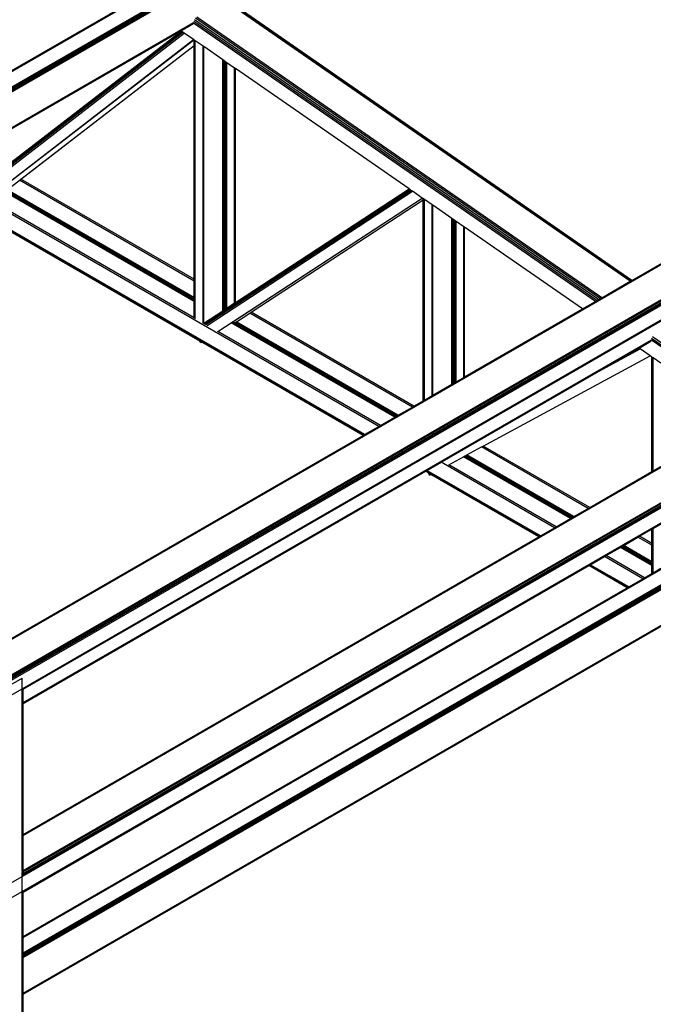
# Model space of a CAD drawing. Header units: millimetres. Extents: x 10 to 1250, y -62 to 528.
# Tile 666 of 909: x 608.25 to 609.78, y 509.6 to 511.98. Entities that reach past the tile are written whole.
import ezdxf

# ---------------------------------------------------------------- set-up
doc = ezdxf.new("R2010")
doc.units = ezdxf.units.MM
doc.header["$LTSCALE"] = 0.05

msp = doc.modelspace()

# ---------------------------------------------------------------- linework, layer by layer
at = {"color": 8}
for p, q in [((605.9722, 510.5506), (608.6768, 512.1121)), ((605.9742, 510.5499), (608.6788, 512.1114)), ((606.0063, 510.5314), (608.7109, 512.0928)), ((606.0083, 510.5298), (608.7129, 512.0912)), ((606.01, 510.5275), (608.7145, 512.089)), ((606.0111, 510.5249), (608.7157, 512.0864)), ((606.0115, 510.5224), (608.716, 512.0839)), ((608.2222, 511.8502), (608.533, 512.0297)), ((609.7282, 511.3484), (608.7504, 512.0258)), ((609.7307, 511.3498), (608.7535, 512.0269)), ((609.7318, 511.3504), (608.7921, 512.0014)), ((608.1414, 510.4315), (610.846, 511.993)), ((608.1436, 510.4308), (610.8481, 511.9922)), ((609.6516, 511.3042), (608.676, 511.9801)), ((609.6558, 511.3066), (608.6786, 511.9837)), ((609.6595, 511.3087), (608.6817, 511.9862)), ((606.0558, 510.4619), (608.6738, 511.9735)), ((606.0572, 510.4609), (608.6732, 511.9713)), ((608.2222, 511.7103), (608.6432, 511.9533)), ((608.6432, 511.9533), (608.6721, 511.97)), ((608.6438, 511.9529), (608.6432, 511.9533)), ((609.6441, 511.2998), (608.6734, 511.9723)), ((609.6475, 511.3018), (608.6742, 511.9761)), ((608.1459, 511.5678), (608.6441, 511.9527)), ((608.1459, 511.5657), (608.6456, 511.9517)), ((608.1485, 511.564), (608.6481, 511.95)), ((608.1514, 511.5618), (608.6511, 511.9478)), ((608.1759, 511.5476), (608.6738, 511.9321)), ((608.2171, 510.3883), (610.9216, 511.9498)), ((608.2192, 510.3866), (610.9238, 511.9481)), ((608.2205, 511.5817), (608.674, 511.932)), ((608.2211, 510.3841), (610.9256, 511.9456)), ((608.2222, 511.6272), (608.6438, 511.9529)), ((608.2223, 510.3813), (610.9269, 511.9427)), ((608.2227, 510.3785), (610.9273, 511.94)), ((608.6441, 511.9527), (608.6438, 511.9529)), ((608.6456, 511.9517), (608.6441, 511.9527)), ((608.6481, 511.95), (608.6456, 511.9517)), ((608.6511, 511.9478), (608.6481, 511.95)), ((608.6738, 511.9321), (608.6511, 511.9478)), ((608.674, 511.932), (608.6738, 511.9321)), ((608.6751, 511.9313), (608.674, 511.932)), ((608.6751, 511.9182), (608.6751, 511.9313)), ((608.6758, 511.9308), (608.6751, 511.9313)), ((608.6758, 511.9188), (608.6758, 511.9308)), ((608.6775, 511.9296), (608.6758, 511.9308)), ((608.6775, 511.9201), (608.6775, 511.9296)), ((608.6779, 511.9293), (608.6775, 511.9296)), ((608.2206, 511.5672), (608.6751, 511.9182)), ((608.2569, 511.5949), (608.6751, 511.9179)), ((608.6751, 511.9179), (608.6751, 511.9182)), ((608.6751, 511.3535), (608.6751, 511.9179)), ((608.6758, 511.9188), (608.6775, 511.9201)), ((608.6758, 511.9185), (608.6775, 511.9198)), ((608.6758, 511.9185), (608.6758, 511.9188)), ((608.6758, 511.353), (608.6758, 511.9185)), ((608.6775, 511.9201), (608.6779, 511.9204)), ((608.6775, 511.9198), (608.6779, 511.9201)), ((608.6775, 511.9198), (608.6775, 511.9201)), ((608.6775, 511.3521), (608.6775, 511.9198)), ((608.6779, 511.9204), (608.6779, 511.9293)), ((608.6965, 511.9164), (608.6779, 511.9293)), ((608.6779, 511.9201), (608.6779, 511.9204)), ((608.6779, 511.3518), (608.6779, 511.9201)), ((608.6965, 511.2477), (608.6965, 511.9164)), ((608.6982, 511.9152), (608.6965, 511.9164)), ((608.6982, 511.2471), (608.6982, 511.9152)), ((608.7441, 511.8835), (608.6982, 511.9152)), ((608.26, 510.3641), (610.89, 511.8826)), ((608.7441, 511.277), (608.7441, 511.8835)), ((608.7464, 511.8818), (608.7441, 511.8835)), ((608.2616, 510.3631), (610.8877, 511.8792)), ((608.7464, 511.3123), (608.7464, 511.8818)), ((608.7491, 511.8799), (608.7464, 511.8818)), ((608.7491, 511.3107), (608.7491, 511.8799)), ((608.7519, 511.878), (608.7491, 511.8799)), ((608.7519, 511.3091), (608.7519, 511.878)), ((608.7528, 511.8774), (608.7519, 511.878)), ((608.7528, 511.3086), (608.7528, 511.8774)), ((608.7542, 511.8764), (608.7528, 511.8774)), ((608.7542, 511.3077), (608.7542, 511.8764)), ((608.7729, 511.8635), (608.7542, 511.8764)), ((608.7729, 511.297), (608.7729, 511.8635)), ((608.7746, 511.8623), (608.7729, 511.8635)), ((608.7746, 511.297), (608.7746, 511.8623)), ((609.1945, 511.5714), (608.7746, 511.8623)), ((609.1212, 510.9979), (608.0548, 511.6136)), ((609.0843, 510.9766), (608.018, 511.5923)), ((609.0868, 510.9781), (608.0204, 511.5938)), ((608.6751, 511.3045), (608.2096, 511.5732)), ((608.6751, 511.3488), (608.2533, 511.5923)), ((608.254, 511.5926), (608.2569, 511.5949)), ((608.6751, 511.3535), (608.2569, 511.5949)), ((608.6751, 511.2998), (608.2061, 511.5706)), ((608.6751, 511.3019), (608.2077, 511.5718)), ((608.6751, 511.307), (608.2223, 511.5684)), ((608.6751, 511.3091), (608.224, 511.5696)), ((608.6985, 511.2466), (609.195, 511.571)), ((608.7004, 511.2455), (609.1967, 511.5698)), ((608.7032, 511.2437), (609.1994, 511.568)), ((608.7063, 511.2414), (609.2026, 511.5657)), ((608.7325, 511.227), (609.226, 511.5495)), ((608.7689, 511.2507), (609.2261, 511.5495)), ((608.7746, 511.297), (609.1945, 511.5714)), ((609.195, 511.571), (609.1945, 511.5714)), ((609.1967, 511.5698), (609.195, 511.571)), ((609.1994, 511.568), (609.1967, 511.5698)), ((609.2026, 511.5657), (609.1994, 511.568)), ((609.226, 511.5495), (609.2026, 511.5657)), ((609.2261, 511.5495), (609.226, 511.5495)), ((609.2283, 511.548), (609.2261, 511.5495)), ((608.6751, 511.2601), (608.1767, 511.5479)), ((608.8131, 511.2737), (609.2283, 511.5452)), ((608.8131, 511.2737), (609.2283, 511.5451)), ((609.2283, 511.5452), (609.2283, 511.548)), ((609.229, 511.5475), (609.2283, 511.548)), ((609.2283, 511.5452), (609.229, 511.5457)), ((609.2283, 511.5451), (609.229, 511.5455)), ((609.2283, 511.5451), (609.2283, 511.5452)), ((609.2283, 511.0598), (609.2283, 511.5451)), ((609.229, 511.5457), (609.229, 511.5475)), ((609.2311, 511.546), (609.229, 511.5475)), ((609.229, 511.5455), (609.229, 511.5457)), ((609.229, 511.0602), (609.229, 511.5455)), ((609.2311, 511.0614), (609.2311, 511.546)), ((609.2498, 511.5331), (609.2311, 511.546)), ((609.2498, 511.0722), (609.2498, 511.5331)), ((609.2515, 511.5319), (609.2498, 511.5331)), ((609.2515, 511.0731), (609.2515, 511.5319)), ((609.2973, 511.5002), (609.2515, 511.5319)), ((608.6889, 511.2039), (608.141, 511.5203)), ((609.7318, 511.3504), (610.0079, 511.5098)), ((608.2621, 510.0113), (610.8052, 511.4796)), ((608.2621, 510.0093), (610.8057, 511.4779)), ((609.2973, 511.0996), (609.2973, 511.5002)), ((609.2987, 511.4992), (609.2973, 511.5002)), ((609.2987, 511.1004), (609.2987, 511.4992)), ((609.2996, 511.4985), (609.2987, 511.4992)), ((609.2996, 511.1009), (609.2996, 511.4985)), ((609.3024, 511.4966), (609.2996, 511.4985)), ((609.3024, 511.1025), (609.3024, 511.4966)), ((609.3051, 511.4947), (609.3024, 511.4966)), ((609.3051, 511.1041), (609.3051, 511.4947)), ((609.3075, 511.4931), (609.3051, 511.4947)), ((609.3075, 511.1055), (609.3075, 511.4931)), ((609.3262, 511.4802), (609.3075, 511.4931)), ((609.3262, 511.1162), (609.3262, 511.4802)), ((609.3279, 511.479), (609.3262, 511.4802)), ((609.3279, 511.1172), (609.3279, 511.479)), ((609.6127, 511.2817), (609.3279, 511.479)), ((608.2616, 509.914), (610.8877, 511.4302)), ((608.2621, 509.9245), (610.8792, 511.4354)), ((608.2621, 509.9215), (610.8821, 511.4341)), ((608.2621, 509.9179), (610.8846, 511.432)), ((608.26, 509.9101), (610.89, 511.4286)), ((608.26, 509.8742), (610.89, 511.3927)), ((608.2616, 509.8732), (610.8877, 511.3893)), ((608.6751, 511.3488), (608.6751, 511.3535)), ((608.6751, 511.3091), (608.6751, 511.3488)), ((608.6775, 511.3521), (608.6758, 511.353)), ((608.6758, 511.3484), (608.6758, 511.353)), ((608.6775, 511.3474), (608.6758, 511.3484)), ((608.6758, 511.3087), (608.6758, 511.3484)), ((608.6779, 511.3518), (608.6775, 511.3521)), ((608.6775, 511.3474), (608.6775, 511.3521)), ((608.6779, 511.3472), (608.6775, 511.3474)), ((608.6775, 511.3078), (608.6775, 511.3474)), ((608.6779, 511.3472), (608.6779, 511.3518)), ((608.6779, 511.3075), (608.6779, 511.3472)), ((609.6595, 511.3087), (609.7282, 511.3484)), ((609.7282, 511.3484), (609.7307, 511.3498)), ((609.7307, 511.3498), (609.7318, 511.3504)), ((608.7491, 511.3107), (608.7464, 511.3123)), ((608.7464, 511.3076), (608.7464, 511.3123)), ((608.6751, 511.307), (608.6751, 511.3091)), ((608.6751, 511.3045), (608.6751, 511.307)), ((608.6751, 511.3019), (608.6751, 511.3045)), ((608.6751, 511.2998), (608.6751, 511.3019)), ((608.6751, 511.2601), (608.6751, 511.2998)), ((608.6775, 511.3078), (608.6758, 511.3087)), ((608.6758, 511.3066), (608.6758, 511.3087)), ((608.6775, 511.3056), (608.6758, 511.3066)), ((608.6758, 511.304), (608.6758, 511.3066)), ((608.6775, 511.3031), (608.6758, 511.304)), ((608.6758, 511.3015), (608.6758, 511.304)), ((608.6775, 511.3006), (608.6758, 511.3015)), ((608.6758, 511.2994), (608.6758, 511.3015)), ((608.6775, 511.2984), (608.6758, 511.2994)), ((608.6758, 511.2597), (608.6758, 511.2994)), ((608.6779, 511.3075), (608.6775, 511.3078)), ((608.6775, 511.3056), (608.6775, 511.3078)), ((608.6779, 511.3053), (608.6775, 511.3056)), ((608.6775, 511.3031), (608.6775, 511.3056)), ((608.6779, 511.3028), (608.6775, 511.3031)), ((608.6775, 511.3006), (608.6775, 511.3031)), ((608.6779, 511.3003), (608.6775, 511.3006)), ((608.6775, 511.2984), (608.6775, 511.3006)), ((608.6779, 511.2982), (608.6775, 511.2984)), ((608.6775, 511.2588), (608.6775, 511.2984)), ((608.6779, 511.3053), (608.6779, 511.3075)), ((608.6779, 511.3028), (608.6779, 511.3053)), ((608.6779, 511.3003), (608.6779, 511.3028)), ((608.6779, 511.2982), (608.6779, 511.3003)), ((608.6779, 511.2585), (608.6779, 511.2982)), ((608.7491, 511.306), (608.7464, 511.3076)), ((608.7464, 511.2785), (608.7464, 511.3076)), ((608.7491, 511.306), (608.7491, 511.3107)), ((608.7491, 511.2803), (608.7491, 511.306)), ((608.7528, 511.3086), (608.7519, 511.3091)), ((608.7519, 511.3044), (608.7519, 511.3091)), ((608.7542, 511.3031), (608.7519, 511.3044)), ((608.7519, 511.2821), (608.7519, 511.3044)), ((608.7542, 511.3077), (608.7528, 511.3086)), ((608.7528, 511.304), (608.7528, 511.3086)), ((608.7542, 511.3031), (608.7542, 511.3077)), ((608.7542, 511.2837), (608.7542, 511.3031)), ((608.7542, 511.2837), (608.7729, 511.2959)), ((608.7738, 511.2964), (608.7729, 511.297)), ((608.7729, 511.2959), (608.7729, 511.297)), ((608.7729, 511.2959), (608.7738, 511.2964)), ((608.7738, 511.2964), (608.7746, 511.297)), ((609.6127, 511.2817), (609.6441, 511.2998)), ((609.6441, 511.2998), (609.6475, 511.3018)), ((609.6475, 511.3018), (609.6516, 511.3042)), ((609.6516, 511.3042), (609.6558, 511.3066)), ((609.6558, 511.3066), (609.6595, 511.3087)), ((608.6982, 511.2471), (608.7441, 511.277)), ((608.7441, 511.277), (608.7464, 511.2785)), ((608.7464, 511.2785), (608.7491, 511.2803)), ((608.7491, 511.2803), (608.7519, 511.2821)), ((608.7519, 511.2821), (608.7542, 511.2837)), ((608.7771, 511.2502), (608.8093, 511.2713)), ((608.8093, 511.2713), (608.8099, 511.2717)), ((609.202, 511.0446), (608.8093, 511.2713)), ((608.8099, 511.2717), (608.8131, 511.2737)), ((609.206, 511.0469), (608.8131, 511.2737)), ((609.3279, 511.1172), (609.6127, 511.2817)), ((608.2621, 510.3627), (609.8217, 511.2631)), ((608.6757, 511.2598), (608.6751, 511.2601)), ((608.6758, 511.2596), (608.6758, 511.2597)), ((608.6775, 511.2588), (608.6758, 511.2597)), ((608.6779, 511.2585), (608.6775, 511.2588)), ((608.6779, 511.2578), (608.6779, 511.2585)), ((608.698, 511.2469), (608.6965, 511.2477)), ((608.6965, 511.247), (608.6965, 511.2477)), ((608.698, 511.2469), (608.6982, 511.2471)), ((608.6982, 511.2468), (608.698, 511.2469)), ((608.6982, 511.2468), (608.6982, 511.2471)), ((608.6985, 511.2466), (608.6982, 511.2468)), ((608.7004, 511.2455), (608.6985, 511.2466)), ((608.7031, 511.244), (608.7004, 511.2455)), ((608.7326, 511.2269), (608.7648, 511.248)), ((608.7648, 511.248), (608.7665, 511.2491)), ((609.1596, 511.0201), (608.7648, 511.248)), ((608.7665, 511.2491), (608.7686, 511.2505)), ((609.1614, 511.0211), (608.7665, 511.2491)), ((608.7686, 511.2505), (608.7689, 511.2507)), ((608.7732, 511.2478), (608.7686, 511.2505)), ((609.1636, 511.0224), (608.7732, 511.2478)), ((608.7735, 511.248), (608.7753, 511.2491)), ((608.7753, 511.2491), (608.7771, 511.2502)), ((609.1658, 511.0237), (608.7753, 511.2491)), ((609.1676, 511.0247), (608.7771, 511.2502)), ((608.7319, 511.2266), (608.7325, 511.227)), ((608.7326, 511.2269), (608.7325, 511.227)), ((609.1252, 511.0002), (608.7326, 511.2269)), ((608.2621, 510.3307), (609.7793, 511.2067)), ((608.2621, 510.3289), (609.7789, 511.2046)), ((608.6913, 511.2001), (608.6889, 511.2039)), ((608.6933, 511.2014), (608.6889, 511.2039)), ((608.6913, 511.2001), (608.6933, 511.2014)), ((608.693, 511.201), (608.6913, 511.2001)), ((608.693, 511.201), (608.6934, 511.2013)), ((608.6934, 511.2013), (608.6933, 511.2014)), ((609.0835, 510.9761), (608.6934, 511.2013)), ((609.7494, 511.1869), (609.7777, 511.2033)), ((610.0297, 511.0326), (609.7792, 511.2062)), ((610.0332, 511.0346), (609.7799, 511.2101)), ((610.0373, 511.037), (609.7816, 511.2141)), ((609.6517, 511.1305), (609.7494, 511.1869)), ((609.6517, 511.1305), (609.7523, 511.1849)), ((609.7523, 511.1849), (609.7494, 511.1869)), ((609.7767, 511.168), (609.7523, 511.1849)), ((609.3734, 510.9502), (609.7767, 511.168)), ((609.7807, 511.1653), (609.7767, 511.168)), ((609.7807, 510.8888), (609.7807, 511.1653)), ((609.7814, 511.1648), (609.7807, 511.1653)), ((609.7814, 510.8892), (609.7814, 511.1648)), ((609.7831, 511.1636), (609.7814, 511.1648)), ((609.7831, 510.8902), (609.7831, 511.1636)), ((609.7835, 511.1633), (609.7831, 511.1636)), ((609.7835, 510.8904), (609.7835, 511.1633)), ((609.8022, 511.1504), (609.7835, 511.1633)), ((609.275, 510.913), (609.6517, 511.1305)), ((609.2515, 511.0731), (609.2973, 511.0996)), ((609.2973, 511.0996), (609.2987, 511.1004)), ((609.2987, 511.1004), (609.2996, 511.1009)), ((609.2996, 511.1009), (609.3024, 511.1025)), ((609.3024, 511.1025), (609.3051, 511.1041)), ((609.3051, 511.1041), (609.3075, 511.1055)), ((609.3075, 511.1055), (609.3262, 511.1162)), ((609.3262, 511.1162), (609.3279, 511.1172)), ((609.2498, 511.0722), (609.2515, 511.0731)), ((609.206, 511.0469), (609.2283, 511.0598)), ((609.2283, 511.0598), (609.229, 511.0602)), ((609.229, 511.0602), (609.2311, 511.0614)), ((609.2311, 511.0614), (609.2498, 511.0722)), ((609.1676, 511.0247), (609.202, 511.0446)), ((609.202, 511.0446), (609.206, 511.0469)), ((609.1252, 511.0002), (609.1596, 511.0201)), ((609.1596, 511.0201), (609.1614, 511.0211)), ((609.1614, 511.0211), (609.1636, 511.0224)), ((609.1636, 511.0224), (609.1658, 511.0237)), ((609.1658, 511.0237), (609.1676, 511.0247)), ((609.0843, 510.9766), (609.0868, 510.9781)), ((609.0868, 510.9781), (609.1212, 510.9979)), ((609.1212, 510.9979), (609.1252, 511.0002)), ((608.1396, 510.4312), (609.0835, 510.9761)), ((608.2621, 509.7651), (610.3357, 510.9623)), ((608.2621, 509.7633), (610.3377, 510.9616)), ((609.0835, 510.9761), (609.0843, 510.9766)), ((608.2621, 509.7262), (610.3698, 510.943)), ((608.2621, 509.7235), (610.3717, 510.9414)), ((608.2621, 509.7203), (610.3734, 510.9392)), ((608.2621, 509.717), (610.3745, 510.9366)), ((608.2621, 509.7143), (610.3749, 510.9341)), ((609.3338, 510.9288), (609.3693, 510.948)), ((609.3693, 510.948), (609.3734, 510.9502)), ((609.6263, 510.7996), (609.3693, 510.948)), ((609.6303, 510.802), (609.3734, 510.9502)), ((609.2372, 510.8912), (609.2716, 510.9111)), ((609.2716, 510.9111), (609.275, 510.913)), ((609.5454, 510.753), (609.2716, 510.9111)), ((609.2899, 510.9051), (609.3254, 510.9243)), ((609.3254, 510.9243), (609.3273, 510.9253)), ((609.5838, 510.7751), (609.3254, 510.9243)), ((609.3273, 510.9253), (609.3296, 510.9266)), ((609.5857, 510.7762), (609.3273, 510.9253)), ((609.3296, 510.9266), (609.3318, 510.9278)), ((609.5879, 510.7775), (609.3296, 510.9266)), ((609.3318, 510.9278), (609.3338, 510.9288)), ((609.59, 510.7787), (609.3318, 510.9278)), ((609.5919, 510.7798), (609.3338, 510.9288)), ((608.2621, 510.3283), (609.2339, 510.8893)), ((609.2339, 510.8893), (609.2348, 510.8898)), ((609.2411, 510.8852), (609.2339, 510.8893)), ((609.2348, 510.8898), (609.2372, 510.8912)), ((609.5086, 510.7317), (609.2348, 510.8898)), ((609.5111, 510.7331), (609.2372, 510.8912)), ((609.2438, 510.8803), (609.2411, 510.8852)), ((609.2468, 510.8819), (609.2411, 510.8852)), ((609.2893, 510.9048), (609.2899, 510.9051)), ((609.5495, 510.7553), (609.2899, 510.9051)), ((609.6303, 510.802), (609.7807, 510.8888)), ((609.7807, 510.8888), (609.7814, 510.8892)), ((609.7814, 510.8892), (609.7831, 510.8902)), ((609.7831, 510.8902), (609.7835, 510.8904)), ((609.7835, 510.8904), (609.8022, 510.9012)), ((609.2438, 510.8803), (609.2468, 510.8819)), ((609.5077, 510.7312), (609.2468, 510.8819)), ((608.2621, 509.6282), (610.3326, 510.8236)), ((608.2621, 509.6264), (610.3321, 510.8215)), ((609.5919, 510.7798), (609.6263, 510.7996)), ((609.6263, 510.7996), (609.6303, 510.802)), ((609.5495, 510.7553), (609.5838, 510.7751)), ((609.5838, 510.7751), (609.5857, 510.7762)), ((609.5857, 510.7762), (609.5879, 510.7775)), ((609.5879, 510.7775), (609.59, 510.7787)), ((609.59, 510.7787), (609.5919, 510.7798)), ((609.5111, 510.7331), (609.5454, 510.753)), ((609.5454, 510.753), (609.5495, 510.7553)), ((609.7509, 510.7323), (609.7807, 510.7495)), ((609.7807, 510.7495), (609.7814, 510.7499)), ((609.7807, 510.7151), (609.7807, 510.7495)), ((609.7814, 510.7499), (609.7831, 510.7509)), ((609.7814, 510.7147), (609.7814, 510.7499)), ((609.7831, 510.7509), (609.7835, 510.7511)), ((609.7831, 510.7137), (609.7831, 510.7509)), ((609.7835, 510.7511), (609.8022, 510.7619)), ((609.7835, 510.7135), (609.7835, 510.7511)), ((608.2621, 510.012), (609.5077, 510.7312)), ((609.5077, 510.7312), (609.5086, 510.7317)), ((609.5086, 510.7317), (609.5111, 510.7331)), ((609.7125, 510.7101), (609.7469, 510.73)), ((609.7469, 510.73), (609.7509, 510.7323)), ((609.7807, 510.7105), (609.7469, 510.73)), ((609.7807, 510.7151), (609.7509, 510.7323)), ((609.6701, 510.6856), (609.7045, 510.7055)), ((609.7045, 510.7055), (609.7063, 510.7065)), ((609.7807, 510.6615), (609.7045, 510.7055)), ((609.7063, 510.7065), (609.7085, 510.7078)), ((609.7807, 510.6636), (609.7063, 510.7065)), ((609.7085, 510.7078), (609.7107, 510.7091)), ((609.7807, 510.6661), (609.7085, 510.7078)), ((609.7107, 510.7091), (609.7125, 510.7101)), ((609.7807, 510.6686), (609.7107, 510.7091)), ((609.7807, 510.6708), (609.7125, 510.7101)), ((609.7814, 510.7147), (609.7807, 510.7151)), ((609.7807, 510.7105), (609.7807, 510.7151)), ((609.7814, 510.71), (609.7807, 510.7105)), ((609.7807, 510.6708), (609.7807, 510.7105)), ((609.7831, 510.7137), (609.7814, 510.7147)), ((609.7814, 510.71), (609.7814, 510.7147)), ((609.7831, 510.7091), (609.7814, 510.71)), ((609.7814, 510.6704), (609.7814, 510.71)), ((609.7835, 510.7135), (609.7831, 510.7137)), ((609.7831, 510.7091), (609.7831, 510.7137)), ((609.7835, 510.7088), (609.7831, 510.7091)), ((609.7831, 510.6694), (609.7831, 510.7091)), ((609.7835, 510.7088), (609.7835, 510.7135)), ((609.7835, 510.6692), (609.7835, 510.7088)), ((609.6317, 510.6635), (609.6661, 510.6833)), ((609.6661, 510.6833), (609.6701, 510.6856)), ((609.7587, 510.6298), (609.6661, 510.6833)), ((609.7628, 510.6321), (609.6701, 510.6856)), ((609.7814, 510.6704), (609.7807, 510.6708)), ((609.7807, 510.6686), (609.7807, 510.6708)), ((609.7831, 510.6694), (609.7814, 510.6704)), ((609.7814, 510.6682), (609.7814, 510.6704)), ((609.7835, 510.6692), (609.7831, 510.6694)), ((609.7831, 510.6673), (609.7831, 510.6694)), ((609.7835, 510.667), (609.7835, 510.6692)), ((608.2621, 509.8728), (609.6284, 510.6616)), ((609.6284, 510.6616), (609.6292, 510.662)), ((609.721, 510.608), (609.6284, 510.6616)), ((609.6292, 510.662), (609.6317, 510.6635)), ((609.7219, 510.6085), (609.6292, 510.662)), ((609.7244, 510.61), (609.6317, 510.6635)), ((609.7814, 510.6682), (609.7807, 510.6686)), ((609.7807, 510.6661), (609.7807, 510.6686)), ((609.7814, 510.6657), (609.7807, 510.6661)), ((609.7807, 510.6636), (609.7807, 510.6661)), ((609.7807, 510.6615), (609.7807, 510.6636)), ((609.7814, 510.6632), (609.7807, 510.6636)), ((609.7807, 510.6425), (609.7807, 510.6615)), ((609.7814, 510.661), (609.7807, 510.6615)), ((609.7831, 510.6673), (609.7814, 510.6682)), ((609.7814, 510.6657), (609.7814, 510.6682)), ((609.7831, 510.6647), (609.7814, 510.6657)), ((609.7814, 510.6632), (609.7814, 510.6657)), ((609.7831, 510.6622), (609.7814, 510.6632)), ((609.7814, 510.661), (609.7814, 510.6632)), ((609.7814, 510.6429), (609.7814, 510.661)), ((609.7831, 510.6601), (609.7814, 510.661)), ((609.7835, 510.667), (609.7831, 510.6673)), ((609.7831, 510.6647), (609.7831, 510.6673)), ((609.7835, 510.6645), (609.7831, 510.6647)), ((609.7831, 510.6622), (609.7831, 510.6647)), ((609.7835, 510.662), (609.7831, 510.6622)), ((609.7831, 510.6601), (609.7831, 510.6622)), ((609.7835, 510.6598), (609.7831, 510.6601)), ((609.7831, 510.6439), (609.7831, 510.6601)), ((609.7835, 510.6645), (609.7835, 510.667)), ((609.7835, 510.662), (609.7835, 510.6645)), ((609.7835, 510.6598), (609.7835, 510.662)), ((609.7835, 510.6441), (609.7835, 510.6598)), ((609.7835, 510.6441), (609.8022, 510.6549)), ((609.7244, 510.61), (609.7587, 510.6298)), ((609.7587, 510.6298), (609.7628, 510.6321)), ((609.7628, 510.6321), (609.7807, 510.6425)), ((609.7807, 510.6425), (609.7814, 510.6429)), ((609.7814, 510.6429), (609.7831, 510.6439)), ((609.7831, 510.6439), (609.7835, 510.6441)), ((608.2621, 509.7658), (609.721, 510.608)), ((609.721, 510.608), (609.7219, 510.6085)), ((609.7219, 510.6085), (609.7244, 510.61)), ((608.2621, 509.6258), (609.8423, 510.5381)), ((608.2279, 510.3707), (608.26, 510.3892)), ((608.26, 510.3641), (608.26, 510.3892)), ((608.2279, 510.3456), (608.26, 510.3641)), ((608.26, 510.3621), (608.26, 510.3641)), ((608.26, 510.3621), (608.2616, 510.3631)), ((608.26, 510.3614), (608.2616, 510.3623)), ((608.26, 510.3614), (608.26, 510.3621)), ((608.26, 510.3295), (608.26, 510.3614)), ((608.2616, 510.3631), (608.2616, 510.3632)), ((608.2616, 510.3623), (608.2616, 510.3631)), ((608.2616, 510.3623), (608.2621, 510.3627)), ((608.2616, 510.3304), (608.2616, 510.3623)), ((608.2621, 510.3307), (608.2621, 510.3627)), ((608.2621, 510.3627), (608.2621, 510.3627)), ((608.26, 510.3295), (608.2616, 510.3304)), ((608.26, 510.3277), (608.26, 510.3295)), ((608.26, 510.3277), (608.2616, 510.3286)), ((608.26, 510.327), (608.2616, 510.328)), ((608.26, 510.327), (608.26, 510.3277)), ((608.26, 510.0108), (608.26, 510.327)), ((608.2616, 510.3304), (608.2621, 510.3307)), ((608.2616, 510.3286), (608.2616, 510.3304)), ((608.2616, 510.3286), (608.2621, 510.3289)), ((608.2616, 510.328), (608.2616, 510.3286)), ((608.2616, 510.328), (608.2621, 510.3283)), ((608.2616, 510.0117), (608.2616, 510.328)), ((608.2621, 510.3289), (608.2621, 510.3307)), ((608.2621, 510.3283), (608.2621, 510.3289)), ((608.2621, 510.012), (608.2621, 510.3283)), ((608.26, 510.0108), (608.2616, 510.0117)), ((608.26, 510.0101), (608.2616, 510.011)), ((608.26, 510.0101), (608.26, 510.0108)), ((608.26, 510.0081), (608.26, 510.0101)), ((608.26, 510.0081), (608.2616, 510.009)), ((608.26, 509.9232), (608.26, 510.0081)), ((608.2616, 510.0117), (608.2621, 510.012)), ((608.2616, 510.011), (608.2616, 510.0117)), ((608.2616, 510.011), (608.2621, 510.0113)), ((608.2616, 510.009), (608.2616, 510.011)), ((608.2616, 510.009), (608.2621, 510.0093)), ((608.2616, 509.9242), (608.2616, 510.009)), ((608.2621, 510.0113), (608.2621, 510.012)), ((608.2621, 510.0093), (608.2621, 510.0113)), ((608.2621, 509.9245), (608.2621, 510.0093)), ((608.2279, 509.8916), (608.26, 509.9101)), ((608.26, 509.9232), (608.2616, 509.9242)), ((608.26, 509.9232), (608.26, 509.9202)), ((608.26, 509.9202), (608.2616, 509.9211)), ((608.26, 509.9167), (608.26, 509.9202)), ((608.26, 509.9167), (608.2616, 509.9176)), ((608.26, 509.9131), (608.26, 509.9167)), ((608.26, 509.9131), (608.2616, 509.914)), ((608.26, 509.9101), (608.26, 509.9131)), ((608.26, 509.8742), (608.26, 509.9101)), ((608.2616, 509.9242), (608.2621, 509.9245)), ((608.2616, 509.9211), (608.2616, 509.9242)), ((608.2616, 509.9211), (608.2621, 509.9215)), ((608.2616, 509.9211), (608.2616, 509.9176)), ((608.2616, 509.9176), (608.2621, 509.9179)), ((608.2616, 509.914), (608.2616, 509.9176)), ((608.2616, 509.9137), (608.2616, 509.914)), ((608.2621, 509.9215), (608.2621, 509.9245)), ((608.2621, 509.9179), (608.2621, 509.9215)), ((608.2621, 509.9175), (608.2621, 509.9179)), ((608.2279, 509.8557), (608.26, 509.8742)), ((608.26, 509.8722), (608.26, 509.8742)), ((608.26, 509.8722), (608.2616, 509.8732)), ((608.26, 509.8715), (608.2616, 509.8724)), ((608.26, 509.8715), (608.26, 509.8722)), ((608.26, 509.7645), (608.26, 509.8715)), ((608.2616, 509.8732), (608.2616, 509.8733)), ((608.2616, 509.8724), (608.2616, 509.8732)), ((608.2616, 509.8724), (608.2621, 509.8728)), ((608.2616, 509.7654), (608.2616, 509.8724)), ((608.2621, 509.7658), (608.2621, 509.8728)), ((608.2621, 509.8728), (608.2621, 509.8728)), ((608.26, 509.7645), (608.2616, 509.7654)), ((608.26, 509.7639), (608.2616, 509.7648)), ((608.2616, 509.7654), (608.2621, 509.7658)), ((608.2616, 509.7648), (608.2616, 509.7654)), ((608.2616, 509.7648), (608.2621, 509.7651)), ((608.2616, 509.763), (608.2616, 509.7648)), ((608.2621, 509.7651), (608.2621, 509.7658)), ((608.2621, 509.7633), (608.2621, 509.7651)), ((608.26, 509.7639), (608.26, 509.7645)), ((608.26, 509.7621), (608.26, 509.7639)), ((608.26, 509.7621), (608.2616, 509.763)), ((608.26, 509.725), (608.26, 509.7621)), ((608.2616, 509.763), (608.2621, 509.7633)), ((608.2616, 509.7259), (608.2616, 509.763)), ((608.2621, 509.7262), (608.2621, 509.7633)), ((608.26, 509.725), (608.2616, 509.7259)), ((608.26, 509.7222), (608.26, 509.725)), ((608.26, 509.7222), (608.2616, 509.7232)), ((608.26, 509.719), (608.26, 509.7222)), ((608.26, 509.719), (608.2616, 509.7199)), ((608.26, 509.7158), (608.26, 509.719)), ((608.2616, 509.7259), (608.2621, 509.7262)), ((608.2616, 509.7232), (608.2616, 509.7259)), ((608.2616, 509.7232), (608.2621, 509.7235)), ((608.2616, 509.7199), (608.2616, 509.7232)), ((608.2616, 509.7199), (608.2621, 509.7203)), ((608.2616, 509.7167), (608.2616, 509.7199)), ((608.2621, 509.7235), (608.2621, 509.7262)), ((608.2621, 509.7203), (608.2621, 509.7235)), ((608.2621, 509.717), (608.2621, 509.7203)), ((608.26, 509.7158), (608.2616, 509.7167)), ((608.26, 509.7131), (608.26, 509.7158)), ((608.26, 509.7131), (608.2616, 509.714)), ((608.26, 509.627), (608.26, 509.7131)), ((608.2616, 509.7167), (608.2621, 509.717)), ((608.2616, 509.714), (608.2616, 509.7167)), ((608.2616, 509.714), (608.2621, 509.7143)), ((608.2616, 509.6279), (608.2616, 509.714)), ((608.2621, 509.7143), (608.2621, 509.717)), ((608.2621, 509.6282), (608.2621, 509.7143)), ((608.26, 509.627), (608.2616, 509.6279)), ((608.26, 509.6252), (608.26, 509.627)), ((608.26, 509.6252), (608.2616, 509.6261)), ((608.26, 509.6245), (608.2616, 509.6254)), ((608.26, 509.6245), (608.26, 509.6252)), ((608.26, 508.9348), (608.26, 509.6245)), ((608.2616, 509.6279), (608.2621, 509.6282)), ((608.2616, 509.6261), (608.2616, 509.6279)), ((608.2616, 509.6261), (608.2621, 509.6264)), ((608.2616, 509.6254), (608.2616, 509.6261)), ((608.2616, 509.6254), (608.2621, 509.6258)), ((608.2616, 508.9337), (608.2616, 509.6254)), ((608.2621, 509.6264), (608.2621, 509.6282)), ((608.2621, 509.6258), (608.2621, 509.6264)), ((608.2621, 508.9333), (608.2621, 509.6258))]:
    msp.add_line(p, q, dxfattribs=at)

doc.saveas('drawing.dxf')
